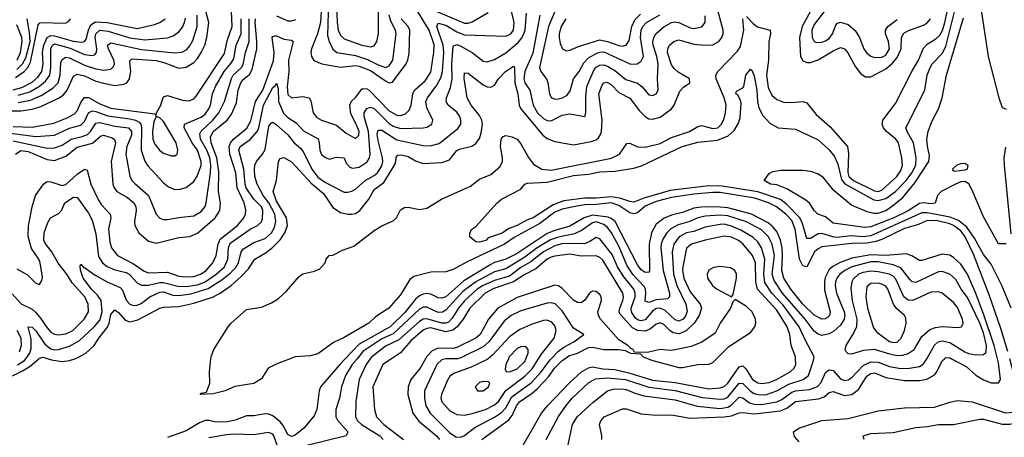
# Model space of a CAD drawing. Header units: inches. Extents: x 884549 to 1028252, y 526810 to 653624.
# Tile 564 of 656: x 964464 to 969701, y 539582 to 541806. Entities that reach past the tile are written whole.
import ezdxf

# ---------------------------------------------------------------- set-up
doc = ezdxf.new("R2010")
doc.units = ezdxf.units.IN
doc.header["$MEASUREMENT"] = 0
doc.layers.add('A9563', color=7, linetype='Continuous')
doc.layers.add('A9564', color=7, linetype='Continuous')

msp = doc.modelspace()

# ---------------------------------------------------------------- linework, layer by layer
at = {"layer": 'A9563', "color": 5}
for points, elevation in [([(964375.5, 539884.5), (964482.8, 539937.2), (964519.7, 539960.3), (964566.4, 540000)], 2220), ([(964452.7, 539967.3), (964489.6, 539990), (964496.9, 540000)], 2240), ([(964615.6, 540000), (964633.6, 539993.6), (964690, 539984.7), (964730, 539990.7), (964757.3, 540000)], 2220), ([(966196, 540000), (966167.7, 539970), (966064.7, 539850), (966057.2, 539830), (966044.3, 539730), (966030, 539695.8), (965975.6, 539630), (965930, 539592.9), (965910, 539585.9), (965890, 539596.2), (965865.4, 539645.4), (965850, 539664.7), (965810, 539695.8), (965790, 539705.4), (965770, 539707.1), (965710, 539695.6), (965670, 539696.1), (965610, 539672.9), (965570, 539663.4), (965510, 539662.8), (965470, 539672), (965450, 539671.2), (965420.7, 539659.3), (965350, 539615.5), (965250, 539580.7)], 2220), ([(965902.2, 540000), (965828.1, 539971.9), (965786.7, 539950), (965750, 539892.8), (965710, 539868.6), (965608.2, 539851.8), (965556.3, 539830), (965492.7, 539812.7), (965424, 539810), (965430, 539816), (965458, 539822), (965475.3, 539870), (965474, 539930), (965481.6, 540000)], 2180), ([(966258.4, 540000), (966233.4, 539970), (966197.7, 539910), (966175.1, 539850), (966164.5, 539790), (966145.5, 539730), (966146, 539690), (966153.8, 539673.8), (966210.2, 539610), (966201.3, 539590), (965983.8, 539536.2)], 2240), ([(966328.7, 540000), (966307.1, 539970), (966270.1, 539889.9), (966252.1, 539772.1), (966250.1, 539690), (966261.3, 539670), (966282.9, 539650), (966380.4, 539590), (966397.9, 539570)], 2260), ([(966441.2, 540000), (966395.8, 539970), (966341.8, 539850), (966350.6, 539730), (966361.4, 539690), (966401, 539650), (966505.8, 539570)], 2280), ([(966623.4, 540000), (966593.9, 539950), (966543.8, 539890), (966530.1, 539850), (966528.8, 539810), (966555.2, 539710), (966587.5, 539667.5), (966681.9, 539590), (966697.4, 539570)], 2320), ([(966793.2, 540000), (966790, 539999.2), (966730, 539998.9), (966710, 539994.1), (966683, 539970), (966617.9, 539830), (966616.5, 539790), (966624.2, 539750), (966647.4, 539710), (966750, 539607.4), (966783.6, 539583.6), (966810, 539581.6), (966830, 539590.7), (966885.2, 539634.8), (966990, 539688.5), (967027, 539713), (967050, 539739.4), (967082.3, 539797.7), (967186.5, 539873.5), (967237.2, 539930), (967285.2, 539994.8), (967290.3, 540000)], 2340), ([(966955.2, 540000), (966950, 539995.8), (966864.5, 539955.5), (966776.6, 539923.4), (966752.1, 539907.9), (966737, 539883), (966706.8, 539810), (966704.6, 539790), (966710.1, 539770), (966750, 539724.1), (966790, 539703.3), (966830, 539700.3), (966870, 539707.7), (966941.2, 539730), (966990, 539754.1), (967010, 539772.1), (967049.2, 539830.8), (967150, 539906.4), (967190, 539945.7), (967223.5, 540000)], 2360), ([(966921.3, 539570), (967064.8, 539675.2), (967082.9, 539697.1), (967106.7, 539750), (967121.8, 539770), (967190, 539816.8), (967218.4, 539841.6), (967275.8, 539904.2), (967310, 539950.8), (967349.8, 539990.2), (967363.3, 540000)], 2320), ([(967063.4, 540000), (967049.4, 539970), (967045.4, 539945.4), (967051.7, 539931.7), (967070, 539929.5), (967110, 539945.8), (967150, 539985.5), (967156.3, 540000)], 2380), ([(967114, 539490), (967239.9, 539710), (967271.2, 539750), (967390, 539873.8), (967451.9, 539930), (967490, 539952.3), (967510, 539956.3), (967565.8, 539945.8), (967630, 539942), (967704.6, 539924.6), (967830, 539886.6), (967950, 539873.7), (968130, 539839.3), (968190, 539844.7), (968210, 539852.3), (968230, 539869.7), (968290, 539956.1), (968310, 539963.1), (968326.2, 539946.2), (968361, 539890), (968390, 539872.3), (968410, 539868.1), (968450, 539874.3), (968489.7, 539890.3), (968561.3, 539930), (968583.6, 539950), (968592.1, 539970), (968590.8, 540000)], 2280), ([(967264.6, 539570), (967330, 539692.6), (967370, 539751.6), (967403.2, 539790), (967490, 539872.3), (967526.9, 539893.1), (967590, 539899.1), (967686.5, 539890), (967810, 539848.5), (967950, 539830.5), (968093.5, 539793.5), (968190, 539784.9), (968210, 539787.1), (968230, 539796.3), (968290, 539870.8), (968310, 539868.7), (968350, 539826.6), (968370, 539815.3), (968390, 539809.5), (968430, 539807.8), (968490, 539828.5), (968554.7, 539865.3), (968631.2, 539888.8), (968659.1, 539910), (968686.7, 539990), (968687.6, 540000)], 2260), ([(967373.8, 539510), (967404.2, 539650), (967428.7, 539691.3), (967512.4, 539767.6), (967591.1, 539828.9), (967621.1, 539838.9), (967670, 539840.4), (967690, 539836.6), (967736.4, 539816.4), (967783.2, 539803.2), (967950, 539780.8), (968067, 539747), (968190, 539735.7), (968230, 539743.1), (968247.9, 539752.1), (968290, 539795.8), (968310, 539792.6), (968345.4, 539765.4), (968370, 539758.2), (968410, 539757), (968490, 539770.6), (968517.1, 539782.9), (968570, 539821.9), (968590, 539829), (968663.8, 539836.2), (968707.8, 539852.2), (968727, 539873), (968750, 539926), (968770, 539941.2), (968790, 539936.6), (968830, 539893.8), (968850, 539884.3), (968870, 539887.5), (968890, 539899.6), (968950, 539964.2), (968990, 539983), (969030, 539981.1), (969090, 539958.1), (969150, 539948.8), (969196, 539950), (969250, 539959.4), (969268.9, 539971.1), (969283.7, 539990), (969289.4, 540000)], 2240), ([(967560.3, 539570), (967560.9, 539590), (967547.2, 539650), (967554.5, 539670), (967572.8, 539690), (967670, 539733.8), (967690, 539734), (967770, 539706.7), (967850, 539700.1), (967930, 539701.7), (968030, 539683.4), (968210, 539690), (968250, 539695.6), (968290, 539711.8), (968310, 539714.7), (968370, 539707.3), (968510, 539723.4), (968543.9, 539736.1), (968590, 539772.1), (968713, 539787), (968741.9, 539798.1), (968770, 539820.5), (968790, 539825.5), (968850, 539803.6), (968890, 539809.4), (968924.4, 539835.6), (968970, 539906.8), (968990, 539921.7), (969010, 539925.2), (969070, 539901), (969170, 539884.2), (969250, 539883.9), (969288.9, 539891.1), (969330, 539913.7), (969342.4, 539930), (969370, 539988.7), (969382.5, 540000)], 2220), ([(967806.2, 540000), (967831.4, 539990), (967970, 539953.3), (967990, 539953), (968070, 539969.4), (968130, 539971.5), (968150, 539979.6), (968170.5, 540000)], 2320), ([(968610, 539557.6), (968585.7, 539585.7), (968579.4, 539610), (968607.1, 539630), (968730, 539670.7), (968870, 539681.4), (969030, 539722.9), (969170, 539738.5), (969330, 539742.1), (969410, 539769.6), (969450, 539777), (969530, 539770.4), (969707.4, 539712.6), (969744.6, 539715.4), (969772.5, 539727.5), (969782.8, 539750), (969783.9, 539770), (969775, 539830), (969729.8, 540000)], 2180), ([(968954.7, 539570), (968949.6, 539590), (968990, 539602.6), (969110, 539607.7), (969230, 539633.8), (969290, 539638.6), (969349.9, 539650.1), (969430, 539650.8), (969570, 539678.9), (969590, 539677.6), (969690, 539651.7), (969730, 539651.1), (969790, 539665.6), (969810, 539676), (969824, 539690), (969832.1, 539712.1), (969830, 539824.7), (969850, 539866.8), (969851.6, 539888.4), (969826.6, 539966.6), (969824.7, 540000)], 2160), ([(969419.8, 540000), (969498.2, 539958.2), (969550, 539912.8), (969590, 539887.2), (969630, 539872.4), (969670, 539871.1), (969680.4, 539890), (969670, 539978), (969664.2, 540000)], 2220), ([(965845, 539510), (965816.7, 539590), (965810, 539598.9), (965787.4, 539607.4), (965710, 539594.2), (965610, 539598.1), (965564.8, 539595.2), (965470, 539579.6)], 2240)]:
    msp.add_lwpolyline(points, dxfattribs=dict(at, elevation=elevation))
at = {"layer": 'A9563', "color": 5, "elevation": 2380}
msp.add_lwpolyline([(966930, 539879.7), (966910, 539872.8), (966887.2, 539850), (966898.8, 539830), (966930, 539829.2), (966957.4, 539850), (966964.5, 539870), (966957.2, 539877.2)], close=True, dxfattribs=at)
at = {"layer": 'A9564', "color": 5}
for points, elevation in [([(966150.1, 541890), (966152.5, 541790), (966158.4, 541750), (966170, 541723.7), (966190, 541703.1), (966283.1, 541670), (966330, 541661.2), (966350, 541665.5), (966364.2, 541690), (966372.3, 541730), (966371.1, 541990)], 2360), ([(964757.3, 540000), (964770, 540004.3), (964816.2, 540030), (964860.4, 540070), (964884.9, 540110), (964931.3, 540168.7), (964940.6, 540190), (964950, 540236.1), (964970, 540260.5), (964990, 540245.5), (965024.8, 540204.8), (965050, 540196.5), (965091.9, 540208.1), (965210, 540269), (965230, 540274.3), (965310, 540278), (965390, 540295.2), (965490, 540328.1), (965530, 540349.2), (965589.4, 540390), (965642.4, 540437.6), (965681, 540479), (965715.2, 540530), (965775, 540565), (965810, 540593.4), (965850, 540634), (965873.9, 540670), (965888, 540710), (965884, 540750), (965830, 540839.6), (965811.7, 540890), (965829.9, 540950), (965841.1, 541050), (965850, 541065.8), (965870, 541071.5), (965910, 541049.4), (966014.4, 540934.4), (966079.4, 540879.4), (966130, 540804.9), (966170, 540779.4), (966210, 540770.1), (966230, 540770.1), (966250, 540773.8), (966274.2, 540790), (966321.3, 540850), (966350, 540900.4), (966401.7, 540938.3), (966457.3, 541030), (966465.2, 541050), (966467.1, 541072.9), (966475.8, 541084.2), (966494, 541086), (966530, 541077.4), (966570, 541054), (966610, 541039), (966710, 541044.3), (966750, 541058.6), (966790, 541108.3), (966803.6, 541116.4), (966868.1, 541131.9), (966890, 541145.5), (966910, 541173.6), (966918.7, 541201.3), (966925.4, 541250), (966922.5, 541270), (966910, 541295), (966864.7, 541350), (966844.4, 541390), (966827.5, 541492.5), (966830, 541523.1), (966850, 541521.4), (966930, 541458.9), (966950, 541448.6), (966970, 541445.7), (966990, 541456.8), (967011.6, 541490), (967048.7, 541530), (967090, 541558), (967095.5, 541550), (967096.7, 541470), (967113.7, 541410), (967120.4, 541350), (967129, 541330), (967246.2, 541190), (967270, 541172.6), (967310, 541156.7), (967410, 541139.7), (967503.7, 541156.3), (967530, 541166.4), (967542.8, 541177.2), (967552.2, 541190), (967557.8, 541210), (967562.2, 541270), (967544.1, 541410), (967562.5, 541457.5), (967570, 541468.7), (967586.4, 541473.6), (967610, 541461), (967650, 541417.7), (967710, 541386.9), (967759.9, 541319.9), (967790, 541289.6), (967810, 541278.1), (967830, 541274.9), (967870, 541286.1), (967930, 541330.1), (967944.3, 541350), (967975, 541425), (967993.9, 541446.1), (968028.2, 541470), (968026.6, 541490), (967966, 541526), (967944.7, 541544.7), (967930, 541565.6), (967909.6, 541630), (967911, 541650), (967920.5, 541670), (967942.8, 541690), (967970, 541698.1), (968050, 541675.5), (968110, 541669.5), (968150, 541672.1), (968183.3, 541690), (968198.9, 541710), (968205.7, 541730), (968205.9, 541750), (968170, 541880.2)], 2220), ([(966106.2, 541906.2), (966101.8, 541721.8), (966109.7, 541689.7), (966130, 541648.2), (966151.1, 541631.1), (966250, 541614.8), (966313.5, 541593.5), (966370, 541564.6), (966410, 541551.5), (966430, 541559.2), (966448.9, 541590), (966467.3, 541730), (966462.2, 541750), (966437.8, 541797.8), (966429.1, 541829.1)], 2340), ([(966590, 541888.8), (966830, 541787.7), (966850, 541787.4), (966870, 541793.4), (966955.6, 541844.4)], 2280), ([(968330, 541822.6), (968364.9, 541784.9), (968388.2, 541768.2), (968454.6, 541750), (968457.7, 541730), (968447.9, 541690), (968446.1, 541590), (968435.1, 541510), (968444.6, 541444.6), (968463.6, 541403.6), (968490, 541380.5), (968526.6, 541366.6), (968570, 541364.5), (968630, 541370.1), (968650, 541363.2), (968700.2, 541300.2), (968775, 541235), (968866, 541130), (968872.6, 541092.6), (968867.8, 540992.2), (968873.4, 540970), (968898.8, 540950), (969010, 540894.6), (969030, 540890.1), (969050, 540897.5), (969129, 540970), (969150, 541001.8), (969158.5, 541030), (969155.6, 541070), (969138.3, 541150), (969123.2, 541170), (969074.2, 541210), (969058, 541230), (969050.5, 541250), (969054.9, 541270), (969121.1, 541358.9), (969208.2, 541530), (969244.6, 541590), (969270, 541653.5), (969290, 541675.9), (969336.1, 541703.9), (969357.2, 541722.8), (969371.9, 541748.1), (969385.1, 541790), (969414, 541930)], 2180), ([(969572.1, 541892.1), (969614, 541610), (969671.4, 541388.6), (969690, 541338.1), (969710, 541329)], 2140), ([(964410, 541319.5), (964470, 541320.5), (964530, 541329), (964577, 541343), (964670, 541386.9), (964695.6, 541404.4), (964716.8, 541430), (964750, 541504.6), (964770, 541514.9), (964810, 541506.3), (964870, 541478), (964910, 541467.1), (964970, 541455.7), (965018.6, 541461.4), (965034.4, 541470), (965049, 541491), (965056.1, 541530), (965050, 541581), (965051.7, 541590), (965063.7, 541596.3), (965190, 541587.8), (965235.7, 541575.7), (965310, 541547.6), (965350, 541553.5), (965390, 541578.3), (965410, 541599.1), (965430.3, 541630), (965449.9, 541670), (965460.4, 541710), (965469.6, 541790), (965448.3, 541870)], 2420), ([(964425.1, 540345.1), (964472.8, 540292.8), (964530, 540263.3), (964548.6, 540248.6), (964576, 540216), (964610, 540164), (964630, 540142), (964650, 540131.2), (964670, 540128.2), (964710, 540132.8), (964746.3, 540150), (964806.5, 540210), (964830.9, 540250), (964829.4, 540290), (964810.3, 540330), (964744.1, 540404.1), (964715.6, 540450), (964669.2, 540509.2), (964635.9, 540570), (964602.9, 540610), (964592.5, 540630), (964594.8, 540670), (964614.4, 540725.6), (964628.9, 540750), (964670, 540773.2), (964686, 540790), (964705.3, 540830), (964750, 540859.8), (964770, 540858.2), (964777.1, 540850), (964830, 540775.8), (964850, 540738.4), (964870, 540665.5), (964884.3, 540544.3), (964904, 540510), (964930, 540490.6), (964970, 540473.4), (965030, 540458.9), (965047.5, 540450), (965090, 540404.6), (965111.8, 540391.8), (965150, 540392.5), (965210, 540406.3), (965230, 540406.1), (965305.9, 540385.9), (965350, 540385.4), (965410, 540394.2), (965450, 540409.2), (965508.8, 540450), (965552.8, 540490), (965571.5, 540530), (965574.1, 540590), (965584.6, 540615.4), (965690, 540689.7), (965729.6, 540710.4), (965750, 540729.4), (965755.8, 540744.2), (965758.1, 540790), (965750, 540808.3), (965710, 540849.4), (965669.7, 540910), (965663.6, 540930), (965656.9, 541010), (965630.3, 541110), (965637.5, 541130), (965690, 541167.2), (965728.5, 541211.5), (965736.9, 541230), (965761, 541350), (965810, 541443.7), (965824.4, 541455.6), (965830, 541467.4), (965838.4, 541438.4), (965841.2, 541370), (965867.4, 541307.4), (965890, 541283.8), (965935.5, 541255.5), (965974.1, 541214.1), (966050.9, 541170.9), (966057.8, 541150), (966060.7, 541110), (966070, 541088.4), (966090, 541070.9), (966110, 541063.5), (966150, 541072.8), (966190, 541070.1), (966200.8, 541040.8), (966220.1, 541020.1), (966234, 541014), (966270, 541021), (966312.3, 541047.7), (966325.5, 541070), (966328.9, 541090), (966319.9, 541210), (966296.9, 541290), (966296, 541310), (966310, 541333.2), (966330, 541340.1), (966350, 541332.4), (966430, 541252.4), (966450, 541239.2), (966490, 541225.9), (966610, 541230.1), (966630, 541233.8), (966655.7, 541250), (966661.6, 541270), (966630, 541335.6), (966624.1, 541370), (966632.6, 541390), (966683.3, 541456.7), (966703.8, 541496.2), (966713, 541530), (966720.3, 541630), (966715.8, 541670), (966682.6, 541770), (966690, 541787.3), (966730, 541776.6), (966790, 541740.4), (966830, 541724.4), (967050, 541718.1), (967076.3, 541730), (967090, 541750.4), (967093.9, 541790), (967080.4, 541850)], 2260), ([(964430, 541236.3), (964530, 541233.1), (964645.6, 541254.4), (964717.4, 541282.6), (964756, 541304), (964770, 541319.6), (964791.7, 541368.3), (964810, 541391.4), (964830, 541390.9), (964890, 541357.1), (964950, 541333.8), (965184, 541304), (965190, 541292), (965192.8, 541310), (965214, 541346), (965230, 541394), (965250, 541401), (965330, 541377.5), (965366.6, 541373.4), (965390, 541383.2), (965402.3, 541397.7), (965554, 541626), (965568, 541692), (965595, 541770), (965590.3, 541850)], 2380), ([(964450, 540478.2), (964506.1, 540446.1), (964550, 540402), (964570, 540396), (964582.9, 540417.1), (964584.9, 540435.1), (964573.7, 540510), (964567, 540530), (964526.5, 540586.6), (964509.9, 540650.1), (964511.9, 540708.1), (964531, 540809), (964549.3, 540870), (964590.4, 540929.6), (964601.2, 540938.8), (964610, 540943), (964630, 540941.6), (964690, 540922.6), (964710, 540928), (964770, 540983.3), (964810, 541010.1), (964823.7, 541003.7), (964842.1, 540930), (964884, 540844), (964899.9, 540819.9), (964946.3, 540770), (964948.6, 540750), (964937.2, 540690), (964943.3, 540623.3), (964953.1, 540590), (964984.7, 540550), (965070, 540506.2), (965126.2, 540466.2), (965150, 540456.7), (965250, 540461.3), (965310, 540440.1), (965350, 540435.9), (965390, 540438.3), (965426.4, 540450), (965455.6, 540470), (965491.4, 540510), (965509.9, 540550.1), (965519.7, 540610), (965530, 540636), (965623.4, 540710), (965656.1, 540750), (965665.6, 540770), (965667.7, 540792.3), (965658.8, 540830), (965621.6, 540910), (965613.4, 540990), (965581.4, 541090), (965577.8, 541130), (965586.1, 541150), (965601.8, 541170), (965672.1, 541227.9), (965693.7, 541266.3), (965717.8, 541370), (965756.6, 541430), (965814.3, 541585.7), (965817.4, 541630), (965808, 541710), (965810, 541715.2), (965821.1, 541718.9), (965830, 541720.1), (965870, 541702.5), (965910, 541696.8), (965918.8, 541690), (965894.3, 541590), (965896.4, 541530), (965887.7, 541447.7), (965890, 541407.6), (965910, 541390.1), (965970, 541397.3), (966004, 541390), (966013.5, 541373.5), (966025.5, 541310), (966045.1, 541285.1), (966070, 541269.6), (966150, 541243), (966201.3, 541201.3), (966250, 541173.5), (966267.2, 541190), (966269.3, 541210), (966254.7, 541250), (966224.8, 541304.8), (966219.6, 541350), (966229, 541371), (966250, 541390.6), (966284.3, 541435.7), (966290, 541439.4), (966310, 541438.1), (966322.4, 541430), (966430, 541319.7), (966470, 541296.2), (966490, 541294.8), (966515.8, 541304.2), (966536.3, 541323.7), (966546.3, 541350), (966554.4, 541410), (966564.5, 541430), (966619.9, 541480.1), (966650, 541526.4), (966667.7, 541630), (966668.1, 541671.9), (966641.2, 541750), (966579.8, 541850)], 2280), ([(964455.8, 541364.2), (964522.2, 541377.8), (964578, 541402), (964640, 541440), (964669.2, 541470), (964680.1, 541510), (964683.4, 541576.6), (964690, 541593.5), (964710, 541606), (964730, 541602.6), (964810, 541563.2), (964870, 541543.7), (964910, 541535.9), (964950, 541542.3), (964963.7, 541556.3), (964968.3, 541570), (964965.9, 541590), (964936.3, 541650), (964931.3, 541670), (964950, 541682.8), (965112.6, 541647.4), (965290, 541629.3), (965327.5, 541632.5), (965353.2, 541646.8), (965370, 541666.6), (965384.7, 541695.3), (965408.7, 541770), (965408.6, 541830)], 2440), ([(964496.9, 540000), (964518.9, 540030), (964525.1, 540054.9), (964525.3, 540105.3), (964510, 540170.3), (964530, 540168.2), (964550, 540147.9), (964598, 540078), (964630, 540053.1), (964650, 540048.2), (964670, 540049.4), (964730, 540067.2), (964782.3, 540097.7), (964861.2, 540170), (964890, 540205.6), (964903, 540250), (964898.2, 540310), (964879.1, 540339.1), (964847.1, 540370), (964802.8, 540430), (964788.2, 540471.8), (964785.3, 540494.7), (964790, 540502.8), (964804.8, 540484.8), (964810, 540485.3), (964865.9, 540445.9), (964930, 540410.1), (964999.6, 540379.6), (965009.4, 540369.4), (965032.3, 540310), (965050, 540290.9), (965070, 540283), (965090, 540285.2), (965110, 540294.6), (965156.1, 540330), (965210, 540354.6), (965230, 540356), (965278.8, 540338.8), (965310, 540336.1), (965374.4, 540345.6), (965466, 540374), (965539.6, 540420.4), (965584.4, 540455.6), (965614.2, 540485.8), (965628.7, 540510), (965642.7, 540570), (965655.4, 540584.6), (965710, 540619.4), (965770, 540640.1), (965803.3, 540670), (965820.3, 540699.7), (965826.9, 540730), (965820.6, 540770), (965789.1, 540830), (965758.9, 540870), (965726.5, 540930), (965715.6, 540970), (965712.6, 541007.4), (965715.2, 541030), (965724.3, 541050), (965756.5, 541090), (965770, 541114.9), (965790, 541238.9), (965803.7, 541256.3), (965810, 541260.6), (965830, 541245.9), (965890, 541192.3), (965923.4, 541150), (965959.2, 541119.2), (965975.7, 541095.7), (966017.5, 541010), (966050, 540967.2), (966090, 540937.9), (966190, 540887.3), (966210, 540886.7), (966230, 540892.8), (966250, 540903.5), (966301.7, 540950), (966350, 540975.6), (966367.9, 540990), (966390, 541027.9), (966395.7, 541050), (966394.5, 541070), (966370, 541162.6), (966366.3, 541193.7), (966370, 541217.4), (966390, 541216.7), (966470, 541166.1), (966610, 541135.1), (966646.8, 541133.2), (966694.6, 541145.4), (966794.3, 541225.7), (966809.8, 541250), (966811.3, 541270), (966805.5, 541290), (966790, 541313.3), (966743.4, 541350), (966733, 541370), (966734.1, 541390), (966754.8, 541445.2), (966764.3, 541490), (966762, 541570), (966770, 541664.9), (966790, 541673), (966810, 541664.7), (966871.1, 541630), (966930, 541585.4), (966950, 541580.2), (966990, 541593.5), (967050, 541629), (967115.4, 541684.6), (967136.4, 541710), (967152.6, 541750), (967159.2, 541840.8)], 2240), ([(966067.1, 541850), (966063.4, 541790), (966049, 541731), (966015.7, 541650), (966012.2, 541630), (966015.5, 541610), (966029, 541589), (966071, 541571), (966170, 541552), (966250, 541561.1), (966270, 541558.4), (966330, 541534.1), (966410, 541479.2), (966430, 541470.1), (966446.4, 541473.6), (966519.7, 541570), (966529, 541591), (966535.4, 541624.6), (966538.6, 541750), (966530.3, 541770), (966492.3, 541810)], 2320), ([(969737.8, 540270), (969690, 540385.7), (969630, 540504), (969590, 540555.6), (969541.3, 540641.3), (969501.2, 540701.2), (969456.5, 540736.5), (969413.1, 540753.1), (969290, 540776.3), (969262.8, 540777.2), (968990, 540654.7), (968950, 540649.8), (968885.6, 540654.4), (968810, 540646), (968788.4, 540648.4), (968730, 540667.2), (968710, 540664.5), (968670, 540639.6), (968650, 540640.2), (968625.9, 540725.9), (968611.7, 540751.7), (968542.6, 540822.6), (968510, 540847.4), (968390, 540888.5), (968199.8, 540919.8), (968130, 540920.7), (967924.2, 540895.8), (967784.2, 540855.8), (967730, 540834.3), (967710, 540836.5), (967655.9, 540855.9), (967610, 540862.5), (967530, 540854.8), (967470, 540855.8), (967358.8, 540841.2), (967300.8, 540819.2), (967195.2, 540750), (967161.2, 540738.8), (967110, 540708.7), (967065.9, 540694.1), (967030, 540669.3), (966956.3, 540643.7), (966944, 540630), (966910, 540620.9), (966890, 540622), (966858, 540650), (966858, 540670), (966868.7, 540690), (966890, 540704.7), (967004.5, 540830), (967027.3, 540850), (967130, 540902.3), (967151, 540929), (967164.2, 540935.8), (967270, 540940.1), (967410, 540975.1), (967490, 540983.1), (967550, 540994.5), (967630, 540998.9), (967730, 541015.5), (967771.9, 541028.1), (967987.1, 541130), (968070, 541153), (968175.7, 541164.3), (968232.6, 541187.4), (968264.3, 541215.7), (968286.4, 541253.6), (968295.8, 541284.2), (968301.4, 541361.4), (968297.6, 541377.6), (968282.8, 541402.8), (968273.7, 541410), (968275.6, 541424.4), (968310, 541442), (968315.9, 541450), (968325.8, 541510), (968350, 541541.6), (968357.2, 541537.2), (968370, 541506), (968385.1, 541430), (968388, 541370), (968395.6, 541335.6), (968416, 541296), (968453.9, 541253.9), (968498.8, 541230), (968590, 541222.4), (968710, 541165.3), (968770, 541112.3), (968797.4, 541077.4), (968816, 541036), (968834.7, 540954.7), (968852, 540932), (969006.5, 540846.5), (969030, 540842.5), (969070, 540853.8), (969121.8, 540890), (969178, 540950), (969208.8, 540990), (969229.9, 541030), (969232.1, 541070), (969217.8, 541150), (969183.2, 541210), (969177.6, 541230), (969277.7, 541430), (969290.4, 541510), (969305.5, 541550), (969317.5, 541570), (969370, 541625.3), (969390, 541663), (969439.3, 541860.7)], 2160), ([(967230.1, 541830), (967192.9, 541627.1), (967151.1, 541530), (967145.3, 541490), (967150.5, 541470), (967177.2, 541430), (967194.2, 541350), (967218.6, 541310), (967250, 541279.9), (967270, 541269.1), (967290, 541266.2), (967350, 541297.3), (967390, 541304.1), (967470.7, 541289.3), (967475.9, 541310), (967475, 541395), (967480.1, 541450), (967520.1, 541539.9), (967530, 541553.5), (967550, 541563.6), (967570, 541564.7), (967590, 541558.8), (967630, 541534.7), (967687.7, 541487.7), (967750, 541467.1), (967772.8, 541450), (967810, 541404.7), (967830, 541401.6), (967849.6, 541410), (967859.4, 541430), (967856.7, 541490), (967860.4, 541570), (967853, 541610), (967833, 541670), (967831.6, 541688.4), (967836.1, 541710), (967848.1, 541730), (967890, 541766.9), (967930, 541790.1), (967945.8, 541794.2), (967970, 541790.6), (968030, 541761.6), (968050, 541758.8), (968092.7, 541767.3), (968109.3, 541790.7), (968110, 541825.2)], 2240), ([(967310, 541849.2), (967275.9, 541770), (967229.1, 541550), (967235, 541530), (967267.5, 541487.5), (967273.7, 541470), (967281.3, 541410), (967290.9, 541390.9), (967310, 541383), (967330, 541384.3), (967350.7, 541389.3), (967375.7, 541404.3), (967392.7, 541427.3), (967410.4, 541490), (967439, 541530), (967464, 541576), (967490, 541602.6), (967533.3, 541626.7), (967550, 541633.3), (967570, 541633.6), (967710, 541571.1), (967730, 541568.1), (967748.8, 541571.2), (967770, 541584.1), (967782.6, 541610), (967765.8, 541710), (967769.7, 541750), (967778.2, 541770), (967797.1, 541790), (967868.8, 541831.2)], 2260), ([(967368.5, 541810), (967344.8, 541770), (967333.4, 541730), (967333, 541710), (967338.9, 541678.9), (967351.1, 541651.1), (967370, 541640.3), (967390, 541643.5), (967436.6, 541663.4), (967550, 541698.3), (967589.8, 541689.8), (967650, 541667.2), (967670, 541664), (967690.3, 541669.7), (967705.3, 541694.7), (967719.6, 541770), (967734.9, 541805.1), (967765.9, 541834.1)], 2280), ([(968679.7, 541870), (968626.2, 541770), (968611.5, 541710), (968616.6, 541610), (968630, 541585.5), (968650, 541576.6), (968670, 541577.6), (968710, 541592.4), (968790, 541640.3), (968830, 541656.8), (968850, 541650.2), (968868.7, 541628.7), (968910, 541553.8), (968936.8, 541516.8), (968961.5, 541501.5), (968990, 541501.9), (969070, 541544.5), (969105.5, 541574.5), (969130, 541603.3), (969151.9, 541650), (969154.6, 541710), (969165.9, 541734.1), (969191.3, 541748.7), (969270, 541776.8), (969292.6, 541790), (969308.5, 541810)], 2220), ([(968755.2, 541864.8), (968690, 541780.5), (968677.2, 541750), (968679.1, 541710), (968690, 541689.4), (968703.8, 541683.8), (968730, 541685.2), (968750, 541692.2), (968770, 541706.1), (968786.7, 541730), (968804.1, 541775.9), (968813.5, 541786.5), (968830, 541792.9), (968870, 541779.2), (968907, 541747), (968929.6, 541710), (968954.2, 541650), (968970, 541627.4), (968990, 541612), (969010, 541604), (969050, 541605.4), (969070, 541617.3), (969089.4, 541650), (969084.7, 541690), (969068.1, 541730), (969068, 541750), (969081.6, 541770), (969130, 541806.5)], 2240), ([(964374, 541206), (964550, 541183.1), (964650, 541190.1), (964730, 541227.2), (964790, 541243.3), (964810, 541263.3), (964830.2, 541309.8), (964850, 541319.6), (964870, 541316.6), (964932.8, 541292.8), (965050, 541277.8), (965080.5, 541270), (965099.7, 541259.7), (965109, 541250), (965111.7, 541231.7), (965111.3, 541110), (965130, 541052.8), (965146.5, 541026.6), (965230, 540936.8), (965255.6, 540915.6), (965283.6, 540903.6), (965310, 540900.6), (965350, 540912.6), (965390, 540944.7), (965408.1, 540971.9), (965428.7, 541028.7), (965430.2, 541050), (965410.5, 541110), (965382.1, 541150), (965339.2, 541230), (965341.1, 541250), (965430, 541286.4), (965450, 541303), (965470.9, 541330), (965479.1, 541350), (965489.9, 541410), (965505.9, 541450), (965552.7, 541530), (965587.8, 541572.2), (965602.4, 541597.6), (965615.2, 541670), (965641.6, 541730), (965642.8, 541810)], 2360), ([(964430, 541431.5), (964475.1, 541444.9), (964530, 541473.1), (964561, 541499), (964582.4, 541530), (964589.8, 541570), (964586.4, 541630), (964593.1, 541670), (964609.9, 541710.1), (964630, 541720.4), (964650, 541719.7), (964749.7, 541690.3), (964794.7, 541685.3), (964810, 541689.7), (964817.5, 541702.5), (964829.6, 541750.4), (964842.6, 541777.4), (964866.8, 541793.2), (964930, 541789.8), (965090, 541758.3), (965180.9, 541779.1), (965209.9, 541790.1), (965238.3, 541810)], 2480), ([(964430, 541160.4), (964610, 541121.6), (964650, 541122.4), (964690, 541138.1), (964737.4, 541170), (964796.7, 541183.3), (964825.1, 541194.9), (964841.9, 541210), (964870, 541254.6), (964890, 541257.7), (964970, 541237.8), (965042.9, 541230), (965059.7, 541210), (965058.5, 541190), (965034.5, 541130), (965028.8, 541090), (965050, 540972.4), (965061.5, 540950), (965075.3, 540935.3), (965148.9, 540870), (965190.2, 540770), (965209.1, 540749.1), (965230, 540741.9), (965250, 540741.1), (965310, 540752.8), (965390, 540760.4), (965430, 540783.7), (965450.4, 540810), (965456.9, 540830), (965480, 540990), (965481.2, 541030), (965476.3, 541070), (965459.5, 541110), (965425.6, 541170), (965423, 541197), (965428.7, 541211.3), (965491.7, 541270), (965524, 541310), (965553.2, 541370), (965590, 541492.4), (965599.9, 541510), (965644, 541550), (965653.3, 541566.7), (965664.6, 541630), (965684.1, 541690), (965684.2, 541810)], 2340), ([(964441.8, 541498.2), (964487.6, 541530), (964508.4, 541551.6), (964521.3, 541578.7), (964562, 541778), (964571.6, 541788.4), (964589.3, 541790.7), (964693.4, 541786.6), (964711.8, 541788.2), (964724.6, 541795.4), (964734.5, 541810)], 2520), ([(964442.8, 541090), (964470, 541108.7), (964510, 541104.2), (964610, 541060.7), (964650, 541056.1), (964710, 541078.4), (964770, 541125.9), (964851.5, 541148.5), (964894.3, 541185.7), (964910, 541190.5), (964955.6, 541175.6), (964968.2, 541168.2), (964974.5, 541150), (964950.8, 541050), (964959.6, 540930), (964966.3, 540910), (964981.1, 540890), (965037.7, 540857.8), (965072.3, 540830), (965081.3, 540810), (965083.2, 540790), (965075.2, 540730), (965076.6, 540710), (965098.4, 540670), (965150, 540625.6), (965190, 540615), (965310, 540646.1), (965370, 540650.6), (965410, 540668.1), (965503.5, 540750), (965528.4, 540790), (965532, 540828), (965522.3, 540890), (965524, 540996), (965513.6, 541070), (965482, 541150), (965479.8, 541180.2), (965494.1, 541210), (965567.5, 541270), (965590, 541302.9), (965616.7, 541363.3), (965625.9, 541430), (965639.8, 541470), (965652.9, 541487.1), (965686.1, 541513.9), (965700.4, 541539.6), (965725, 541650), (965725.4, 541690), (965715.9, 541790), (965717.9, 541810)], 2320), ([(964450, 541541), (964479.8, 541570), (964496.8, 541603.2), (964520, 541690), (964517.2, 541737.2), (964504, 541810)], 2540), ([(964450.2, 541590), (964468, 541630), (964477.7, 541690), (964475.7, 541710), (964450, 541777.9)], 2560), ([(964456.5, 541403.5), (964518, 541422), (964569.2, 541450.8), (964602.1, 541477.9), (964623.9, 541510), (964629.7, 541550), (964630, 541650), (964638.5, 541670), (964650, 541677), (964733.4, 541653.4), (964810, 541619.3), (964850, 541614.1), (964861.6, 541618.4), (964873.2, 541630), (964874.5, 541650), (964866.1, 541710), (964868.6, 541730), (964890, 541750), (964935, 541745), (965050, 541709.3), (965130, 541698.2), (965251.1, 541708.9), (965280.2, 541719.8), (965310, 541740.2), (965330, 541765.6), (965341.1, 541790), (965346, 541814)], 2460), ([(965481.6, 540000), (965482.7, 540010), (965497.2, 540050), (965572.7, 540170), (965589.4, 540190), (965670, 540261.6), (965750, 540275.2), (965802.9, 540297.1), (965840, 540320), (965882.4, 540357.6), (965950, 540437.8), (965970, 540451.3), (966032.9, 540467.1), (966060.6, 540479.4), (966089.6, 540510), (966094.5, 540530), (966109.6, 540550.4), (966130, 540552.2), (966182, 540578), (966241.3, 540598.7), (966350, 540682.7), (966390, 540708.1), (966450, 540734.2), (966468.8, 540751.2), (966490, 540792.1), (966510, 540805), (966530, 540807.5), (966590, 540794.1), (966630, 540802.2), (966707.6, 540850), (966861.1, 540918.9), (966910, 540957.1), (966970, 540980.3), (967018.1, 541021.9), (967032.1, 541047.9), (967032.3, 541070), (967021.6, 541130), (967025.5, 541170), (967036.1, 541183.9), (967050, 541187.9), (967082.1, 541182.1), (967110, 541169.4), (967130, 541144.8), (967170, 541070.9), (967196.2, 541036.2), (967241.1, 541010), (967290, 541003.6), (967611.8, 541068.2), (967654.4, 541090), (967693.6, 541146.4), (967710, 541148.6), (967750, 541128.4), (967790, 541126.3), (967870, 541145.7), (967930, 541178.5), (968026, 541210), (968070, 541236.4), (968090, 541242.1), (968150, 541225.4), (968177.7, 541230), (968196.7, 541250), (968210, 541279), (968218, 541310), (968220.6, 541350), (968211.1, 541390), (968168.3, 541490), (968166.1, 541510), (968177.8, 541530), (968281.7, 541638.3), (968297.9, 541662.1), (968316, 541750), (968309.9, 541810.1)], 2180), ([(965830, 541825.1), (965890, 541800.2), (965910, 541799.4), (965933.8, 541806.2)], 2320), ([(969710, 540612), (969670, 540611.8), (969590, 540755.7), (969530, 540897.2), (969511.1, 540931.1), (969490, 540944.7), (969470, 540942.1), (969440.2, 540930), (969365, 540890), (969345.2, 540870), (969332.1, 540827.9), (969310, 540824.1), (969270.5, 540830.5), (969250, 540827.5), (969190, 540787.9), (969112.6, 540750), (968990, 540702.2), (968958.4, 540698.4), (968790, 540722.3), (968750, 540755.1), (968709.6, 540770), (968690, 540789.6), (968666.7, 540826.7), (968645.2, 540845.2), (968544.4, 540904.4), (968490, 540926.4), (968457.2, 540930), (968422.7, 540950), (968450, 540986.8), (968470, 540996.3), (968510, 541004.9), (968630, 541003.8), (968670, 540998.4), (968710, 540984.9), (968730, 540973.1), (968785.5, 540905.5), (968890, 540818.4), (968970, 540783.9), (969005, 540775), (969030, 540775.7), (969069.9, 540790.1), (969106.2, 540813.8), (969160.5, 540859.5), (969224.1, 540935.9), (969299, 541050), (969303, 541083), (969292.2, 541130), (969289, 541170), (969296.4, 541210), (969315.8, 541264.2), (969349.9, 541330), (969369.9, 541390), (969394, 541510), (969484.3, 541815.7)], 2140), ([(969706.5, 541126.5), (969697.3, 541070), (969699.3, 541030), (969735, 540665)], 2140), ([(969719.4, 540039.4), (969681.9, 540161.9), (969620.1, 540340.1), (969536.3, 540556.3), (969492.8, 540650), (969470, 540680.6), (969431, 540710), (969410, 540718.7), (969346.1, 540733.9), (969290, 540736.2), (969244.4, 540715.6), (969170, 540693.4), (969050, 540634.9), (969016.5, 540623.5), (968970, 540615.2), (968890, 540614.1), (968730, 540595.8), (968710, 540586.1), (968691.3, 540568.7), (968650, 540489.2), (968630, 540495.6), (968611.9, 540530), (968589, 540690), (968570, 540736), (968539.2, 540770), (968489.1, 540809.1), (968445.9, 540830), (968374.4, 540854.4), (968190, 540885.3), (968150, 540885.8), (968050, 540876.3), (967930, 540858), (967850, 540838.2), (967790, 540812), (967750, 540777.8), (967730, 540771.7), (967710, 540777.3), (967650, 540816.3), (967610, 540829.6), (967530, 540821.2), (967470, 540820.3), (967427, 540813), (967350, 540796.1), (967310, 540780.1), (967230, 540719.5), (967094.7, 540645.3), (967042.3, 540610), (966843.9, 540516.1), (966770, 540475.1), (966730, 540462.1), (966650, 540460.2), (966561.3, 540438.8), (966538.8, 540421.2), (966490, 540340.3), (966427.6, 540270), (966355.9, 540224.1), (966321.2, 540190), (966190, 540112.6), (966132.7, 540087.3), (966050, 540026.8), (966010, 540015.8), (965930, 540010.6), (965902.2, 540000)], 2180), ([(969664.2, 540000), (969645.9, 540070), (969590, 540238.5), (969550, 540346.9), (969504, 540450), (969470, 540502.8), (969430, 540539.9), (969410, 540551.5), (969370, 540557.2), (969262.8, 540522.8), (969250, 540523.4), (969208.7, 540548.7), (969178.3, 540558.3), (969070.2, 540549.8), (968990, 540552.9), (968890, 540535.6), (968827.5, 540512.5), (968789.1, 540490.9), (968770, 540474.8), (968747.3, 540432.7), (968743.6, 540410), (968745.2, 540365.2), (968773.9, 540250), (968770.1, 540230), (968759.7, 540220.3), (968750, 540213.1), (968730, 540210.9), (968690, 540231.9), (968630, 540291.3), (968566.2, 540370), (968528.4, 540430), (968517.6, 540470), (968521.7, 540550), (968518.9, 540590), (968510, 540631.3), (968490, 540677.3), (968470, 540701.9), (968444, 540724), (968355.8, 540770), (968230, 540803.9), (968170, 540808.6), (968090, 540806.5), (968050, 540801.2), (967990, 540778.9), (967930, 540764.8), (967891.3, 540748.7), (967850, 540716.9), (967823.9, 540670), (967812, 540610), (967813, 540467), (967810, 540460.5), (967790, 540459), (967770, 540473.2), (967750, 540499.9), (967631.8, 540730), (967610, 540747.7), (967593.7, 540753.7), (967510, 540764.5), (967465.7, 540750), (967390, 540706.8), (967310, 540683.8), (967270, 540666.8), (967110, 540560.5), (967050, 540530.2), (966990, 540512.1), (966970, 540501.7), (966825.7, 540414.3), (966730, 540329.6), (966710, 540322.6), (966690, 540324.5), (966650, 540343.3), (966630, 540347.4), (966610, 540344.8), (966590, 540334.9), (966570, 540317.6), (966513, 540247), (966434.7, 540170), (966270, 540078.4), (966196, 540000)], 2220), ([(969289.4, 540000), (969330, 540072.4), (969349.4, 540090.6), (969370, 540096.1), (969410, 540086), (969490, 540036.3), (969510, 540028.5), (969550, 540021.5), (969590, 540022.3), (969604.5, 540035.5), (969606.5, 540070), (969590, 540138.1), (969570, 540189.9), (969505.4, 540325.4), (969471.3, 540370), (969442.8, 540422.8), (969410, 540450.4), (969370, 540464.4), (969350, 540463.1), (969230, 540406.1), (969210, 540409.9), (969199.8, 540419.8), (969150, 540483.8), (969110, 540500.9), (969030, 540516.1), (968990, 540516.9), (968889.9, 540489.9), (968852.1, 540470), (968826.5, 540450), (968810.1, 540430), (968802.4, 540410), (968800.8, 540390), (968808, 540350), (968848.4, 540250), (968851.7, 540230), (968849, 540210), (968830, 540179.1), (968793.2, 540146.8), (968770, 540132.9), (968730, 540124.1), (968710, 540131.2), (968690, 540147.6), (968642.4, 540210), (968520.5, 540350), (968476.5, 540416.5), (968466.4, 540450), (968478.2, 540550), (968465.7, 540610), (968447.3, 540650), (968410, 540687.3), (968328.8, 540728.8), (968230, 540760.7), (968190, 540764), (968110, 540759.2), (968070, 540751.2), (968028.6, 540730), (967966.5, 540713.5), (967927.7, 540692.3), (967906.5, 540670), (967883.8, 540636.2), (967875.2, 540610), (967874.4, 540590), (967887, 540470), (967919.5, 540350), (967920.7, 540330), (967910, 540319), (967850, 540314.1), (967810, 540299.7), (967790, 540307), (967794.9, 540350), (967793.3, 540370), (967785.6, 540385.6), (967727.6, 540447.6), (967694.4, 540494.4), (967650, 540599.3), (967610, 540673.2), (967590, 540698.8), (967570, 540715), (967530, 540728.3), (967510, 540723.4), (967455, 540685), (967415.1, 540664.9), (967330, 540648), (967286.8, 540633.2), (967215.5, 540590), (967150, 540540.3), (967050, 540479.3), (966990, 540463.4), (966890.1, 540410), (966821.7, 540358.3), (966730, 540258.2), (966712.4, 540247.6), (966690, 540246.8), (966630, 540274.2), (966610, 540274.1), (966590, 540264.7), (966450, 540133.2), (966390, 540106.5), (966290, 540038.1), (966258.4, 540000)], 2240), ([(968687.6, 540000), (968688.6, 540010), (968640.8, 540100.8), (968610.3, 540170), (968524.5, 540284.5), (968463.9, 540350), (968426.8, 540406.8), (968421.6, 540450), (968427.6, 540530), (968410, 540590.6), (968390, 540623), (968364.8, 540644.8), (968303.3, 540683.3), (968250, 540706.8), (968210, 540716.8), (968190, 540715.7), (968110, 540699.9), (968050, 540678.2), (968010, 540669.9), (967971.2, 540648.8), (967942.5, 540610), (967934.3, 540570), (967941.3, 540450), (967959.6, 540390), (968006.2, 540290), (968014.2, 540254.2), (968007.8, 540230), (967992.5, 540210), (967970, 540199.7), (967950, 540206.4), (967897.7, 540257.7), (967870, 540269.6), (967850, 540266.8), (967830, 540254.1), (967790, 540208.1), (967770, 540202.2), (967750, 540207.8), (967738.3, 540218.3), (967717.7, 540250), (967716.8, 540270), (967736.8, 540330), (967737, 540350), (967729.6, 540370), (967676.5, 540436.5), (967644.2, 540490), (967615.8, 540555.8), (967550, 540638), (967530, 540645.8), (967495.9, 540624.1), (967467.4, 540612.6), (967353.2, 540613.2), (967310, 540600.8), (967250, 540568.5), (967183.4, 540516.6), (967130, 540485.3), (967070, 540439.1), (966990, 540416.6), (966929.1, 540390.9), (966897.8, 540370), (966830, 540307.8), (966798.4, 540270), (966764.1, 540215.9), (966744.3, 540195.7), (966730, 540189.5), (966710, 540190), (966630, 540213.2), (966610, 540210.5), (966590, 540198.6), (966480, 540100), (966410, 540067.2), (966333.4, 540006.6), (966328.7, 540000)], 2260), ([(968590.8, 540000), (968590.3, 540010), (968567.2, 540070), (968560.6, 540130), (968545.8, 540170), (968490, 540258.4), (968387.7, 540370), (968378.7, 540410), (968377.5, 540510), (968362.3, 540550), (968310, 540612.5), (968287.4, 540630), (968250, 540647), (968210, 540651.9), (968110, 540631.4), (968036.9, 540610), (968011.1, 540588.9), (967990.6, 540490), (967989.1, 540470), (967995.6, 540430), (968030, 540356.8), (968082.3, 540290), (968090.5, 540270), (968077.1, 540230), (968052, 540190), (968010.1, 540150), (967990, 540139.3), (967970, 540133.4), (967938.7, 540138.7), (967921.3, 540150), (967890, 540182.3), (967870, 540191.9), (967850, 540184.4), (967819.8, 540160.2), (967790, 540146.4), (967750, 540150), (967724.2, 540164.2), (967657.8, 540237.8), (967652.7, 540250), (967656.1, 540270), (967672.4, 540310), (967675.6, 540330), (967671.2, 540350), (967564.9, 540524.9), (967550, 540538.7), (967530, 540547.7), (967450, 540546.9), (967390, 540556.9), (967310, 540546.8), (967290, 540540.4), (967269.3, 540530), (967210, 540479.6), (967150, 540449.5), (967090, 540408.8), (966986.3, 540373.7), (966939.5, 540350), (966859, 540270), (966822.3, 540210), (966790.5, 540169.5), (966768.2, 540151.8), (966730, 540144.2), (966650, 540164.1), (966630, 540161.7), (966610, 540151.7), (966545.4, 540094.6), (966490, 540032.2), (966441.2, 540000)], 2280), ([(968170.5, 540000), (968235.4, 540064.6), (968350, 540139.8), (968373.5, 540170), (968379, 540190), (968377.9, 540210), (968359.1, 540250), (968330, 540278.9), (968270, 540314.7), (968256.2, 540303.8), (968245.2, 540270), (968188.8, 540190), (968163.7, 540136.3), (968092.1, 540087.9), (968035.1, 540064.9), (967950, 540046.9), (967924.6, 540044.6), (967870, 540049.4), (967810, 540034.7), (967753.1, 540033.1), (967734.8, 540034.8), (967726.6, 540050), (967714.1, 540054.1), (967699.1, 540070), (967650, 540100.7), (967553.9, 540210), (967541.7, 540230), (967538.7, 540250), (967558.1, 540310), (967555.9, 540330), (967550, 540341.4), (967530, 540357.9), (967510, 540360.5), (967494.2, 540350), (967470, 540312.1), (967450, 540297.1), (967430, 540299.8), (967410, 540312.5), (967350, 540374.8), (967330, 540388.5), (967310, 540392.2), (967110, 540326.4), (967007, 540270), (966957.2, 540210), (966912.9, 540130), (966890, 540110), (966790, 540059.5), (966770, 540055.4), (966690, 540056.6), (966658.6, 540041.4), (966630, 540011.2), (966623.4, 540000)], 2320), ([(967290.3, 540000), (967330, 540040.8), (967357.5, 540062.5), (967410.7, 540090), (967464.5, 540130), (967410, 540163.7), (967350, 540254.4), (967312.5, 540292.5), (967290, 540298.1), (967270, 540296.2), (967130, 540254.6), (967077.5, 540230), (967040, 540200), (966959.9, 540090), (966930, 540062.8), (966810, 540004.3), (966793.2, 540000)], 2340), ([(967223.5, 540000), (967237.5, 540022.5), (967307.1, 540110), (967317.5, 540150), (967310, 540175.5), (967294.8, 540194.8), (967270, 540205.2), (967250, 540203.2), (967190, 540183.5), (967124.9, 540155.1), (967070, 540115.9), (966979.9, 540020.1), (966955.2, 540000)], 2360), ([(964462.7, 540037.3), (964474.8, 540070), (964472.2, 540110), (964451.6, 540150)], 2260), ([(967156.3, 540000), (967169.2, 540030), (967168, 540050), (967159.5, 540059.5), (967150, 540065.2), (967130, 540063.4), (967110, 540054.1), (967068, 540010), (967063.4, 540000)], 2380), ([(967363.3, 540000), (967384.6, 540015.4), (967430, 540030.6), (967490, 540059.4), (967510, 540061.7), (967570, 540049.2), (967649.6, 540049.6), (967684.7, 540044.7), (967712, 540030), (967765.5, 540025.5), (967780.9, 540010), (967806.2, 540000)], 2320), ([(964566.4, 540000), (964570, 540003.1), (964590, 540009), (964615.6, 540000)], 2220), ([(969382.5, 540000), (969390, 540006.8), (969410, 540005.2), (969419.8, 540000)], 2220)]:
    msp.add_lwpolyline(points, dxfattribs=dict(at, elevation=elevation))
for points, elevation in [([(965190, 541289.7), (965177.7, 541262.3), (965171.3, 541210), (965173.3, 541170), (965182.6, 541142.6), (965208, 541110), (965230, 541095.3), (965270, 541081.2), (965290, 541080.9), (965301.3, 541090), (965305.8, 541110), (965297.1, 541150), (965230, 541264.2), (965210, 541283.5)], 2380), ([(969437.7, 540997.7), (969430, 541000.5), (969425.3, 541010), (969450, 541032.1), (969470, 541039.8), (969490, 541041), (969505.8, 541030), (969502.3, 541010), (969490, 541004.6)], 2120), ([(968190, 540491.6), (968154.5, 540485.5), (968130, 540471.9), (968119.8, 540450), (968122.6, 540430), (968148.1, 540390), (968170, 540373.1), (968250, 540330.3), (968257.9, 540342.1), (968275.8, 540430), (968276.1, 540450), (968267.9, 540470), (968244.4, 540484.4)], 2320), ([(968990, 540466.3), (968950, 540459.3), (968926, 540450), (968896.9, 540423.1), (968889.6, 540410), (968883.9, 540376.1), (968891.7, 540310), (968916.8, 540210), (968913.9, 540170), (968900.9, 540139.1), (968857.6, 540070), (968853.1, 540050), (968858.3, 540038.3), (968868.4, 540028.4), (968890, 540026.8), (968953.8, 540046.2), (969009, 540051), (969090, 540025.6), (969130, 540018.2), (969160.4, 540019.6), (969190, 540028.7), (969220.6, 540050), (969261.9, 540118.1), (969304.6, 540155.4), (969334, 540166), (969370, 540171), (969453.1, 540166.9), (969473.3, 540170), (969481, 540190), (969477.7, 540210), (969452.1, 540272.1), (969430, 540299.1), (969390, 540333.2), (969370, 540348.5), (969350, 540356.5), (969310, 540355.2), (969230, 540317), (969210, 540310.8), (969190, 540312.2), (969166.1, 540330), (969123.9, 540423.9), (969110, 540438.9), (969090, 540449.9), (969030, 540463.1)], 2260), ([(969030, 540402.2), (968990, 540400.2), (968970, 540383.1), (968963.3, 540330), (968973, 540270), (969005, 540165), (969022.3, 540142.3), (969090, 540092.3), (969110, 540086.5), (969130, 540089.2), (969152.3, 540110), (969168.9, 540150), (969178.8, 540190), (969176, 540216), (969169.3, 540230), (969128.1, 540268.1), (969111.1, 540290), (969080.6, 540370), (969070, 540385.9), (969050, 540397.8)], 2280)]:
    msp.add_lwpolyline(points, close=True, dxfattribs=dict(at, elevation=elevation))

doc.saveas('drawing.dxf')
